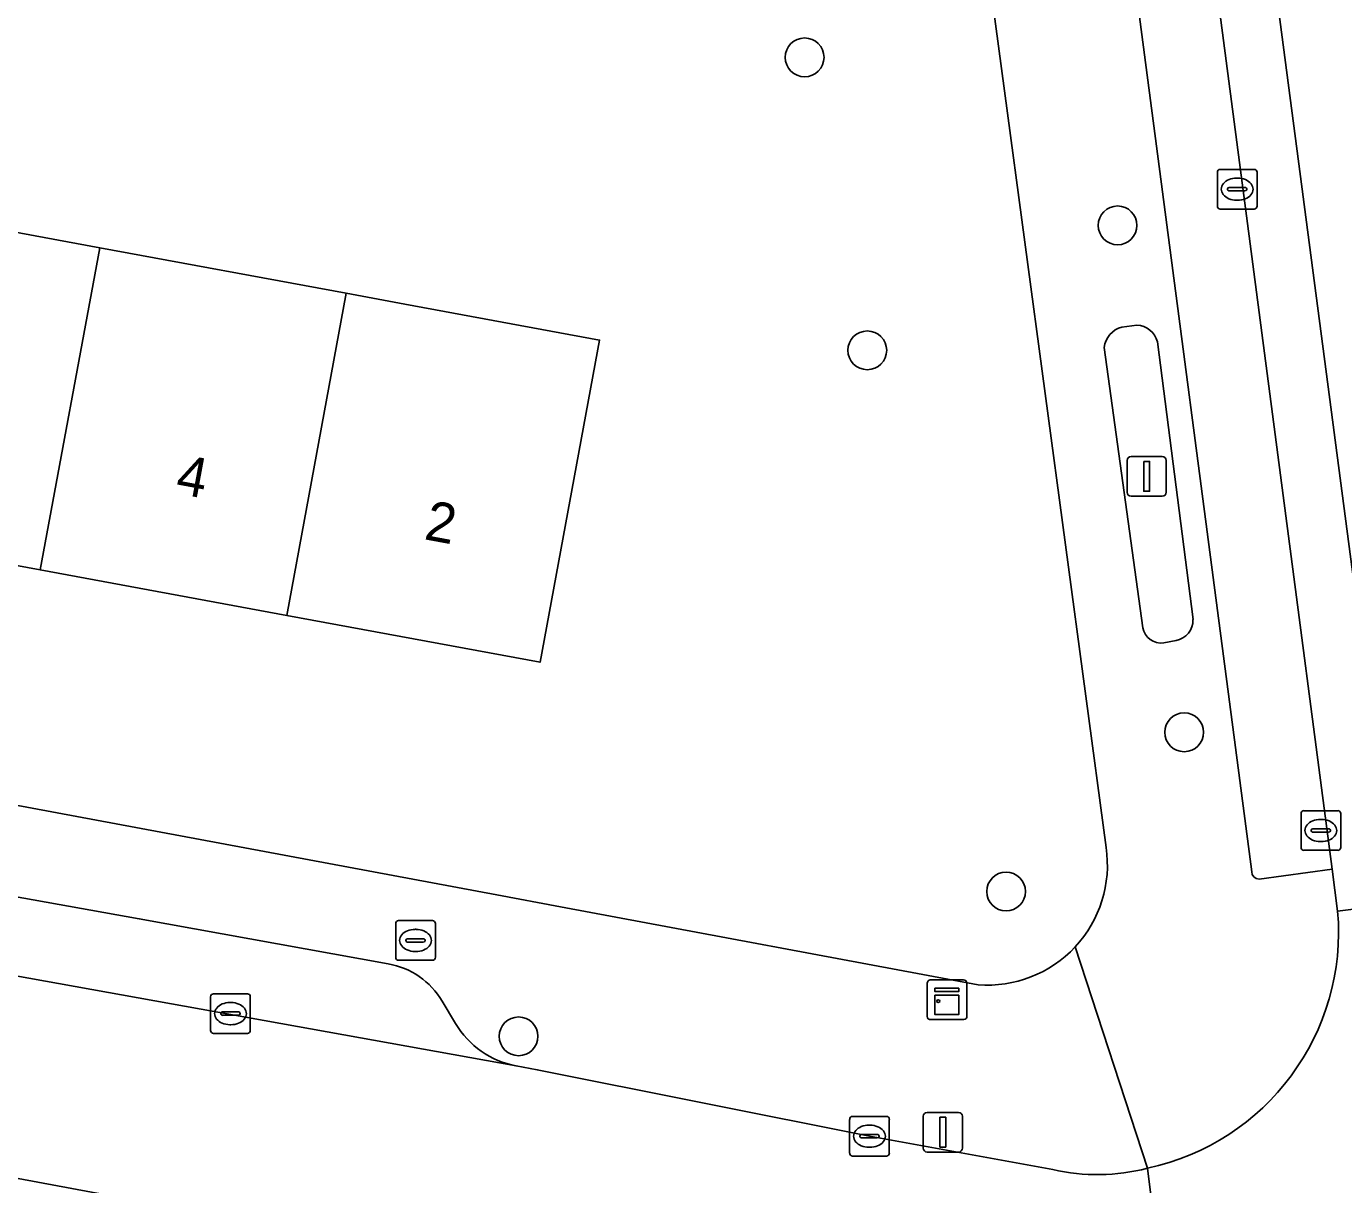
# Model space of a CAD drawing. Extents: x 160554 to 161248, y 385329 to 386506.
# Drawn here: x 161050.48 to 161083.72, y 385929.39 to 385958.61 of the extents above; entities that cross this region are included whole.
import ezdxf

# ---------------------------------------------------------------- set-up
doc = ezdxf.new("R2010")
doc.units = 0
for name, color, linetype in [('IMGEO_Boom', 7, 'Continuous'), ('IMGEO_Brandkraan', 7, 'Continuous'), ('IMGEO_Erf', 7, 'Continuous'), ('IMGEO_Groenvoorziening', 7, 'Continuous'), ('IMGEO_Kast', 7, 'Continuous'), ('IMGEO_Kolk', 7, 'Continuous'), ('IMGEO_Lichtmast', 7, 'Continuous'), ('IMGEO_Pand', 7, 'Continuous'), ('IMGEO_Pand_nummerreeks', 7, 'Continuous'), ('IMGEO_Parkeervlak_open', 7, 'Continuous'), ('IMGEO_Rijbaan_lokaal_gesloten', 7, 'Continuous'), ('IMGEO_Rijbaan_lokaal_open', 7, 'Continuous'), ('IMGEO_Voetpad_open', 7, 'Continuous')]:
    doc.layers.add(name, color=color, linetype=linetype)

msp = doc.modelspace()

# ---------------------------------------------------------------- linework, layer by layer
at = {"layer": 'IMGEO_Boom'}
for centre in [(161070.116, 385957.827), (161078.012, 385953.589), (161071.697, 385950.437), (161079.692, 385940.802), (161075.199, 385936.786), (161062.899, 385933.133)]:
    msp.add_circle(centre, 0.489, dxfattribs=at)
at = {"layer": 'IMGEO_Brandkraan'}
for p, q in [((161059.873, 385936.052), (161060.725, 385936.052)), ((161059.798, 385935.126), (161059.798, 385935.978)), ((161060.286, 385935.832), (161060.311, 385935.832)), ((161060.799, 385935.978), (161060.799, 385935.126)), ((161060.057, 385935.546), (161060.057, 385935.558)), ((161060.495, 385935.509), (161060.097, 385935.509)), ((161060.1, 385935.595), (161060.498, 385935.595)), ((161060.541, 385935.558), (161060.541, 385935.546)), ((161060.725, 385935.052), (161059.873, 385935.052)), ((161060.309, 385935.272), (161060.284, 385935.272))]:
    msp.add_line(p, q, dxfattribs=at)
for points in [[(161059.873, 385936.052), (161060.725, 385936.052)], [(161059.798, 385935.126), (161059.798, 385935.978)], [(161060.799, 385935.978), (161060.799, 385935.126)], [(161060.725, 385935.052), (161059.873, 385935.052)]]:
    msp.add_lwpolyline(points, dxfattribs=at)
for centre, radius, start, end in [((161059.875, 385935.976), 0.0765, 91.552, 178.448), ((161059.875, 385935.976), 0.0765, 91.552, 178.448), ((161060.723, 385935.976), 0.0765, 1.552, 88.448), ((161060.723, 385935.976), 0.0765, 1.552, 88.448), ((161060.097, 385935.555), 0.0403, 85.8775, 175.7526), ((161060.094, 385935.545), 0.0366, 178.938, 274.7102), ((161060.498, 385935.552), 0.043, 264.8664, 352.4533), ((161060.502, 385935.557), 0.0386, 1.7309, 96.639), ((161059.875, 385935.128), 0.0765, 181.552, 268.448), ((161059.875, 385935.128), 0.0765, 181.552, 268.448), ((161060.723, 385935.128), 0.0765, 271.552, 358.448), ((161060.723, 385935.128), 0.0765, 271.552, 358.448)]:
    msp.add_arc(centre, radius, start, end, dxfattribs=at)
for centre, major_axis, ratio, start_param, end_param in [((161060.285, 385935.552), (-0.387, 0.002), 0.722429, 4.712389, 7.853982), ((161060.31, 385935.552), (-0.39, 0.002), 0.717154, 1.570796, 4.712389)]:
    msp.add_ellipse(centre, major_axis=major_axis, ratio=ratio, start_param=start_param, end_param=end_param, dxfattribs=at)
at = {"layer": 'IMGEO_Erf'}
for points in [[(161077.722, 385937.898), (161074.645, 385960.809), (161067.015, 385962.228), (161066.535, 385959.643), (161061.47, 385960.585), (161061.951, 385963.17), (161059.585, 385963.652), (161059.099, 385961.019), (161053.984, 385961.964), (161048.954, 385962.894), (161049.441, 385965.527), (161047.069, 385965.943), (161046.574, 385963.269), (161041.537, 385964.2), (161036.448, 385965.14)], [(161023.564, 385943.934), (161062.346, 385936.7), (161063.954, 385936.4), (161074.492, 385934.434)]]:
    msp.add_lwpolyline(points, dxfattribs=at)
msp.add_lwpolyline([(161033.68, 385956.473), (161039.898, 385955.324), (161046.116, 385954.175), (161052.333, 385953.026), (161058.551, 385951.877), (161060.027, 385951.604), (161064.943, 385950.696), (161063.441, 385942.568), (161057.05, 385943.749), (161050.832, 385944.898), (161044.615, 385946.047), (161038.397, 385947.196), (161032.179, 385948.345), (161029.332, 385948.871), (161029.059, 385947.396), (161025.519, 385948.05), (161025.792, 385949.525), (161026.701, 385954.442), (161027.294, 385957.653)], close=True, dxfattribs=at)
for centre, radius, start, end in [((161074.726, 385937.454), 3.029, 317.0008, 8.4316), ((161074.724, 385937.459), 3.034, 265.6175, 316.9489)]:
    msp.add_arc(centre, radius, start, end, dxfattribs=at)
at = {"layer": 'IMGEO_Groenvoorziening'}
for points in [[(161078.497, 385951.07), (161078.119, 385951.021)], [(161077.675, 385950.51), (161078.65, 385943.441)], [(161079.915, 385943.644), (161079.017, 385950.648)], [(161079.175, 385943.056), (161079.486, 385943.121)]]:
    msp.add_lwpolyline(points, dxfattribs=at)
for centre, radius, start, end in [((161078.266, 385950.445), 0.595, 104.3435, 173.6827), ((161078.489, 385950.529), 0.541, 12.7203, 89.1584), ((161079.112, 385943.52), 0.468, 189.7193, 277.773), ((161079.4, 385943.629), 0.515, 279.63, 1.6482)]:
    msp.add_arc(centre, radius, start, end, dxfattribs=at)
at = {"layer": 'IMGEO_Kast'}
for p, q in [((161073.21, 385933.631), (161073.21, 385934.472)), ((161073.21, 385934.472), (161073.21, 385933.631)), ((161073.285, 385934.556), (161074.126, 385934.556)), ((161074.126, 385934.556), (161073.285, 385934.556)), ((161074.21, 385934.481), (161074.21, 385933.64)), ((161074.21, 385933.64), (161074.21, 385934.481)), ((161074.135, 385933.556), (161073.294, 385933.556)), ((161073.294, 385933.556), (161074.135, 385933.556))]:
    msp.add_line(p, q, dxfattribs=at)
for points in [[(161073.405, 385934.346), (161074.005, 385934.346), (161074.005, 385934.261), (161073.405, 385934.261), (161073.405, 385934.346)], [(161073.405, 385934.171), (161074.005, 385934.171), (161074.005, 385933.682), (161073.405, 385933.682), (161073.405, 385934.171)]]:
    msp.add_lwpolyline(points, dxfattribs=at)
msp.add_circle((161073.489, 385934.02), 0.0377, dxfattribs=at)
for centre, start, end in [((161073.288, 385934.478), 92.4484, 184.2845), ((161073.288, 385934.478), 92.4484, 184.2845), ((161074.132, 385934.478), 2.4484, 94.2845), ((161074.132, 385934.478), 2.4484, 94.2845), ((161073.288, 385933.634), 182.4484, 274.2845), ((161073.288, 385933.634), 182.4484, 274.2845), ((161074.132, 385933.634), 272.4484, 4.2845), ((161074.132, 385933.634), 272.4484, 4.2845)]:
    msp.add_arc(centre, 0.0779, start, end, dxfattribs=at)
at = {"layer": 'IMGEO_Kolk'}
for p, q in [((161080.604, 385955.002), (161081.456, 385955.002)), ((161080.529, 385954.076), (161080.529, 385954.928)), ((161081.017, 385954.782), (161081.042, 385954.782)), ((161081.53, 385954.928), (161081.53, 385954.076)), ((161080.788, 385954.496), (161080.788, 385954.508)), ((161081.226, 385954.459), (161080.828, 385954.459)), ((161080.831, 385954.545), (161081.229, 385954.545)), ((161081.272, 385954.508), (161081.272, 385954.496)), ((161081.456, 385954.002), (161080.604, 385954.002)), ((161081.04, 385954.222), (161081.015, 385954.222)), ((161082.64, 385937.899), (161082.64, 385938.751)), ((161082.715, 385938.825), (161083.567, 385938.825)), ((161083.641, 385938.751), (161083.641, 385937.899)), ((161083.128, 385938.605), (161083.153, 385938.605)), ((161082.899, 385938.319), (161082.899, 385938.331)), ((161083.337, 385938.282), (161082.939, 385938.282)), ((161082.942, 385938.368), (161083.34, 385938.368)), ((161083.151, 385938.045), (161083.126, 385938.045)), ((161083.383, 385938.331), (161083.383, 385938.319)), ((161083.567, 385937.825), (161082.715, 385937.825)), ((161055.129, 385933.28), (161055.129, 385934.132)), ((161055.204, 385934.206), (161056.056, 385934.206)), ((161056.13, 385934.132), (161056.13, 385933.28)), ((161055.431, 385933.749), (161055.829, 385933.749)), ((161055.617, 385933.986), (161055.642, 385933.986)), ((161055.388, 385933.7), (161055.388, 385933.712)), ((161055.826, 385933.663), (161055.428, 385933.663)), ((161055.64, 385933.426), (161055.615, 385933.426)), ((161055.872, 385933.712), (161055.872, 385933.7)), ((161056.056, 385933.206), (161055.204, 385933.206)), ((161071.327, 385931.113), (161072.179, 385931.113)), ((161071.252, 385930.187), (161071.252, 385931.039)), ((161071.74, 385930.893), (161071.765, 385930.893)), ((161072.253, 385931.039), (161072.253, 385930.187)), ((161071.511, 385930.607), (161071.511, 385930.619)), ((161071.949, 385930.57), (161071.551, 385930.57)), ((161071.554, 385930.656), (161071.952, 385930.656)), ((161071.995, 385930.619), (161071.995, 385930.607)), ((161072.179, 385930.113), (161071.327, 385930.113)), ((161071.763, 385930.333), (161071.738, 385930.333))]:
    msp.add_line(p, q, dxfattribs=at)
for points in [[(161080.604, 385955.002), (161081.456, 385955.002)], [(161080.529, 385954.076), (161080.529, 385954.928)], [(161081.53, 385954.928), (161081.53, 385954.076)], [(161081.456, 385954.002), (161080.604, 385954.002)], [(161082.64, 385937.899), (161082.64, 385938.751)], [(161082.715, 385938.825), (161083.567, 385938.825)], [(161083.641, 385938.751), (161083.641, 385937.899)], [(161083.567, 385937.825), (161082.715, 385937.825)], [(161055.129, 385933.28), (161055.129, 385934.132)], [(161055.204, 385934.206), (161056.056, 385934.206)], [(161056.13, 385934.132), (161056.13, 385933.28)], [(161056.056, 385933.206), (161055.204, 385933.206)], [(161071.327, 385931.113), (161072.179, 385931.113)], [(161071.252, 385930.187), (161071.252, 385931.039)], [(161072.253, 385931.039), (161072.253, 385930.187)], [(161072.179, 385930.113), (161071.327, 385930.113)]]:
    msp.add_lwpolyline(points, dxfattribs=at)
for centre, radius, start, end in [((161080.606, 385954.926), 0.0765, 91.552, 178.448), ((161080.606, 385954.926), 0.0765, 91.552, 178.448), ((161081.454, 385954.926), 0.0765, 1.552, 88.448), ((161081.454, 385954.926), 0.0765, 1.552, 88.448), ((161080.828, 385954.505), 0.0403, 85.8775, 175.7526), ((161080.825, 385954.495), 0.0366, 178.938, 274.7102), ((161081.229, 385954.502), 0.043, 264.8664, 352.4533), ((161081.233, 385954.507), 0.0386, 1.7309, 96.639), ((161080.606, 385954.078), 0.0765, 181.552, 268.448), ((161080.606, 385954.078), 0.0765, 181.552, 268.448), ((161081.454, 385954.078), 0.0765, 271.552, 358.448), ((161081.454, 385954.078), 0.0765, 271.552, 358.448), ((161082.717, 385938.749), 0.0765, 91.552, 178.448), ((161082.717, 385938.749), 0.0765, 91.552, 178.448), ((161083.565, 385938.749), 0.0765, 1.552, 88.448), ((161083.565, 385938.749), 0.0765, 1.552, 88.448), ((161082.939, 385938.328), 0.0403, 85.8775, 175.7526), ((161082.936, 385938.318), 0.0366, 178.938, 274.7102), ((161083.34, 385938.325), 0.043, 264.8664, 352.4533), ((161083.344, 385938.33), 0.0386, 1.7309, 96.639), ((161082.717, 385937.901), 0.0765, 181.552, 268.448), ((161082.717, 385937.901), 0.0765, 181.552, 268.448), ((161083.565, 385937.901), 0.0765, 271.552, 358.448), ((161083.565, 385937.901), 0.0765, 271.552, 358.448), ((161055.206, 385934.13), 0.0765, 91.552, 178.448), ((161055.206, 385934.13), 0.0765, 91.552, 178.448), ((161056.054, 385934.13), 0.0765, 1.552, 88.448), ((161056.054, 385934.13), 0.0765, 1.552, 88.448), ((161055.428, 385933.709), 0.0403, 85.8775, 175.7526), ((161055.833, 385933.711), 0.0386, 1.7309, 96.639), ((161055.425, 385933.699), 0.0366, 178.938, 274.7102), ((161055.829, 385933.706), 0.043, 264.8664, 352.4533), ((161055.206, 385933.282), 0.0765, 181.552, 268.448), ((161055.206, 385933.282), 0.0765, 181.552, 268.448), ((161056.054, 385933.282), 0.0765, 271.552, 358.448), ((161056.054, 385933.282), 0.0765, 271.552, 358.448), ((161071.329, 385931.037), 0.0765, 91.552, 178.448), ((161071.329, 385931.037), 0.0765, 91.552, 178.448), ((161072.177, 385931.037), 0.0765, 1.552, 88.448), ((161072.177, 385931.037), 0.0765, 1.552, 88.448), ((161071.551, 385930.616), 0.0403, 85.8775, 175.7526), ((161071.548, 385930.606), 0.0366, 178.938, 274.7102), ((161071.952, 385930.613), 0.043, 264.8664, 352.4533), ((161071.956, 385930.618), 0.0386, 1.7309, 96.639), ((161071.329, 385930.189), 0.0765, 181.552, 268.448), ((161071.329, 385930.189), 0.0765, 181.552, 268.448), ((161072.177, 385930.189), 0.0765, 271.552, 358.448), ((161072.177, 385930.189), 0.0765, 271.552, 358.448)]:
    msp.add_arc(centre, radius, start, end, dxfattribs=at)
for centre, major_axis, ratio, start_param, end_param in [((161081.016, 385954.502), (-0.387, 0.002), 0.722429, 4.712389, 7.853982), ((161081.041, 385954.502), (-0.39, 0.002), 0.717154, 1.570796, 4.712389), ((161083.127, 385938.325), (-0.387, 0.002), 0.722429, 4.712389, 7.853982), ((161083.152, 385938.325), (-0.39, 0.002), 0.717154, 1.570796, 4.712389), ((161055.616, 385933.706), (-0.387, 0.002), 0.722429, 4.712389, 7.853982), ((161055.641, 385933.706), (-0.39, 0.002), 0.717154, 1.570796, 4.712389), ((161071.739, 385930.613), (-0.387, 0.002), 0.722429, 4.712389, 7.853982), ((161071.764, 385930.613), (-0.39, 0.002), 0.717154, 1.570796, 4.712389)]:
    msp.add_ellipse(centre, major_axis=major_axis, ratio=ratio, start_param=start_param, end_param=end_param, dxfattribs=at)
at = {"layer": 'IMGEO_Lichtmast'}
for p, q in [((161078.351, 385947.758), (161079.141, 385947.758)), ((161079.141, 385947.758), (161078.351, 385947.758)), ((161078.251, 385946.858), (161078.251, 385947.658)), ((161078.251, 385947.658), (161078.251, 385946.858)), ((161079.241, 385947.658), (161079.241, 385946.858)), ((161079.241, 385946.858), (161079.241, 385947.658)), ((161079.141, 385946.758), (161078.351, 385946.758)), ((161078.351, 385946.758), (161079.141, 385946.758)), ((161073.108, 385930.315), (161073.108, 385931.115)), ((161073.108, 385931.115), (161073.108, 385930.315)), ((161073.208, 385931.215), (161073.998, 385931.215)), ((161073.998, 385931.215), (161073.208, 385931.215)), ((161074.098, 385931.115), (161074.098, 385930.315)), ((161074.098, 385930.315), (161074.098, 385931.115)), ((161073.998, 385930.215), (161073.208, 385930.215)), ((161073.208, 385930.215), (161073.998, 385930.215))]:
    msp.add_line(p, q, dxfattribs=at)
for points in [[(161078.671, 385947.633), (161078.821, 385947.633), (161078.821, 385946.883), (161078.671, 385946.883), (161078.671, 385947.633)], [(161073.528, 385931.09), (161073.678, 385931.09), (161073.678, 385930.34), (161073.528, 385930.34), (161073.528, 385931.09)]]:
    msp.add_lwpolyline(points, dxfattribs=at)
for centre, start, end in [((161078.351, 385947.658), 90, 180), ((161078.351, 385947.658), 90, 180), ((161079.141, 385947.658), 0, 90), ((161079.141, 385947.658), 360, 90), ((161078.351, 385946.858), 180, 270), ((161078.351, 385946.858), 180, 270), ((161079.141, 385946.858), 270, 0), ((161079.141, 385946.858), 270, 0), ((161073.208, 385931.115), 90, 180), ((161073.208, 385931.115), 90, 180), ((161073.998, 385931.115), 0, 90), ((161073.998, 385931.115), 360, 90), ((161073.208, 385930.315), 180, 270), ((161073.208, 385930.315), 180, 270), ((161073.998, 385930.315), 270, 0), ((161073.998, 385930.315), 270, 0)]:
    msp.add_arc(centre, 0.1, start, end, dxfattribs=at)
at = {"layer": 'IMGEO_Pand'}
for points in [[(161052.333, 385953.026), (161046.116, 385954.175), (161044.615, 385946.047), (161050.832, 385944.898)], [(161058.551, 385951.877), (161052.333, 385953.026), (161050.832, 385944.898), (161057.05, 385943.749)], [(161057.05, 385943.749), (161063.441, 385942.568), (161064.943, 385950.696), (161060.027, 385951.604), (161058.551, 385951.877)]]:
    msp.add_lwpolyline(points, close=True, dxfattribs=at)
at = {"layer": 'IMGEO_Parkeervlak_open'}
for points in [[(161081.581, 385937.098), (161083.425, 385937.348), (161074.169, 386007.952), (161074.015, 386008.997), (161073.237, 386014.893), (161073.09, 386015.931), (161068.384, 386051.777)], [(161066.54, 386050.434), (161077.499, 385966.964), (161078.278, 385961.032), (161081.396, 385937.282)], [(161059.612, 385934.962), (161053.33, 385936.099), (161028.631, 385940.519)], [(161028.282, 385938.604), (161062.837, 385932.388)], [(161064.497, 385926.9), (161016.089, 385935.913)], [(161061.31, 385933.457), (161060.972, 385934.022)]]:
    msp.add_lwpolyline(points, dxfattribs=at)
for centre, radius, start, end in [((161081.584, 385937.286), 0.188, 181.1702, 269.1403), ((161059.257, 385932.995), 1.999, 30.9222, 79.7752), ((161063.264, 385934.623), 2.276, 210.8287, 259.1822)]:
    msp.add_arc(centre, radius, start, end, dxfattribs=at)
at = {"layer": 'IMGEO_Rijbaan_lokaal_gesloten'}
msp.add_lwpolyline([(161075.617, 386008.135), (161074.169, 386007.952), (161083.425, 385937.348), (161083.564, 385936.29), (161085.041, 385936.476)], close=True, dxfattribs=at)
at = {"layer": 'IMGEO_Rijbaan_lokaal_open'}
for points in [[(161086.055, 385948.036), (161078.134, 386008.45), (161075.617, 386008.135), (161085.041, 385936.476), (161083.564, 385936.29)], [(161076.377, 385929.773), (161071.753, 385930.613), (161063.372, 385932.292), (161062.837, 385932.388), (161028.282, 385938.604)], [(161016.089, 385935.913), (161064.497, 385926.9), (161068.716, 385926.115), (161071.268, 385925.577)], [(161075.073, 385925.216), (161079.374, 385924.941), (161078.764, 385929.805)], [(161078.764, 385929.805), (161079.374, 385924.941)]]:
    msp.add_lwpolyline(points, dxfattribs=at)
for centre, radius, start, end in [((161077.492, 385935.766), 6.095, 282.0485, 4.936), ((161077.505, 385934.643), 4.999, 256.9543, 284.5818)]:
    msp.add_arc(centre, radius, start, end, dxfattribs=at)
at = {"layer": 'IMGEO_Voetpad_open'}
for points in [[(161059.284, 386076.675), (161061.087, 386062.538), (161061.384, 386060.454), (161061.741, 386057.757), (161063.757, 386042.459), (161064.4, 386037.651), (161065.063, 386032.642), (161069.382, 386000), (161073.924, 385966.182), (161074.387, 385962.734), (161074.404, 385962.606), (161074.645, 385960.809), (161077.722, 385937.898)], [(161081.396, 385937.282), (161078.278, 385961.032), (161077.105, 385960.883), (161076.309, 385966.835), (161077.499, 385966.964), (161066.54, 386050.434)], [(161078.119, 385951.021), (161078.497, 385951.07)], [(161078.65, 385943.441), (161077.675, 385950.51)], [(161079.017, 385950.648), (161079.915, 385943.644)], [(161074.492, 385934.434), (161063.954, 385936.4), (161062.346, 385936.7), (161023.564, 385943.934)], [(161079.486, 385943.121), (161079.175, 385943.056)], [(161028.631, 385940.519), (161053.33, 385936.099), (161059.612, 385934.962)], [(161083.564, 385936.29), (161083.425, 385937.348), (161081.581, 385937.098)], [(161078.764, 385929.805), (161076.941, 385935.388)], [(161076.941, 385935.388), (161078.764, 385929.805)], [(161060.972, 385934.022), (161061.31, 385933.457)], [(161062.837, 385932.388), (161063.372, 385932.292), (161071.753, 385930.613), (161076.377, 385929.773)]]:
    msp.add_lwpolyline(points, dxfattribs=at)
for centre, radius, start, end in [((161078.266, 385950.445), 0.595, 104.3435, 173.6827), ((161078.489, 385950.529), 0.541, 12.7203, 89.1584), ((161079.112, 385943.52), 0.468, 189.7193, 277.773), ((161079.4, 385943.629), 0.515, 279.63, 1.6482), ((161074.726, 385937.454), 3.029, 317.0008, 8.4316), ((161081.584, 385937.286), 0.188, 181.1702, 269.1403), ((161077.492, 385935.766), 6.095, 282.0485, 4.936), ((161074.724, 385937.459), 3.034, 265.6175, 316.9489), ((161059.257, 385932.995), 1.999, 30.9222, 79.7752), ((161063.264, 385934.623), 2.276, 210.8287, 259.1822), ((161077.505, 385934.643), 4.999, 256.9543, 284.5818)]:
    msp.add_arc(centre, radius, start, end, dxfattribs=at)

# ---------------------------------------------------------------- texts
at = {"layer": 'IMGEO_Pand_nummerreeks'}
for s, p in [('4', (161054.217, 385946.835)), ('2', (161060.49, 385945.676))]:
    msp.add_text(s, height=1, rotation=349.5306, dxfattribs=at).set_placement(p)

doc.saveas('drawing.dxf')
